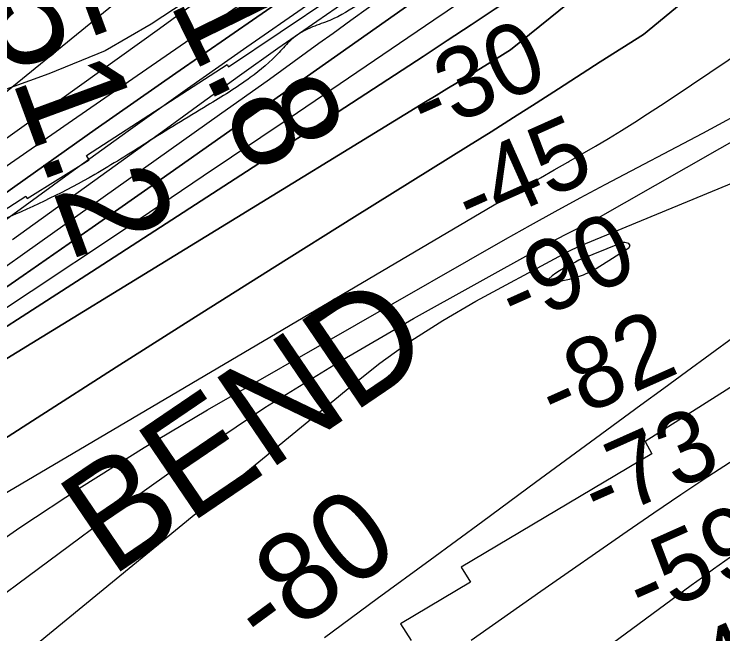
# Model space of a CAD drawing. Extents: x 3297753 to 3335611, y 652252 to 677623.
# Drawn here: x 3315180 to 3315848, y 659234 to 659818 of the extents above; entities that cross this region are included whole.
import ezdxf

# ---------------------------------------------------------------- set-up
doc = ezdxf.new("R2010")
doc.units = 0
for name, color, linetype in [('V-RIVR-EDGE', 7, 'Continuous'), ('V-RIVR-RANG', 7, 'Continuous'), ('V-RRAP-RVMT', 7, 'Continuous'), ('V-RRAP-RVMT-IDEN', 7, 'Continuous'), ('V-SITE-VEGE', 7, 'Continuous'), ('V-SURV-IDEN', 7, 'Continuous'), ('V-TOPO-DPTH', 7, 'Continuous'), ('V-TOPO-MAJR', 7, 'Continuous'), ('V-TOPO-MINR', 7, 'Continuous'), ('V-TOPO-MINR-IDEN', 7, 'Continuous'), ('V-TOPO-WATR', 7, 'Continuous')]:
    doc.layers.add(name, color=color, linetype=linetype)

msp = doc.modelspace()

# ---------------------------------------------------------------- linework, layer by layer
at = {"layer": 'V-RIVR-EDGE'}
msp.add_spline([(3319472.94, 662096.79), (3319451.36, 662084.83), (3319431.44, 662073.27), (3319412.76, 662065.44), (3319386.64, 662059.7), (3319355.13, 662056.05), (3319321.53, 662047.43), (3319286.69, 662035.91), (3319261.79, 662024.37), (3319253.91, 662022.31), (3319243.96, 662022.34), (3319236.91, 662020.28), (3319220.3, 662007.06), (3319214.06, 661999.2), (3319197.88, 661992.61), (3319174.65, 661985.21), (3319135.25, 661974.53), (3319095.84, 661962.6), (3319061.83, 661950.67), (3319035.69, 661940.78), (3319017.02, 661932.54), (3319004.15, 661925.11), (3318977.6, 661914.4), (3318949.4, 661908.67), (3318929.07, 661903.33), (3318893.41, 661894.3), (3318836.17, 661878.69), (3318802.16, 661869.66), (3318784.32, 661864.31), (3318761.1, 661859.4), (3318735.37, 661848.27), (3318707.16, 661836.32), (3318683.94, 661831.82), (3318667.77, 661829.78), (3318647.86, 661824.86), (3318612.18, 661812.51), (3318583.56, 661801.39), (3318550.78, 661789.45), (3318517.19, 661780.83), (3318486.91, 661770.55), (3318459.1, 661757.77), (3318437.11, 661748.7), (3318401.09, 661732.56), (3318376.27, 661719.66), (3318350.33, 661712.4), (3318322.69, 661702.89), (3318295.62, 661690.56), (3318275.88, 661686.66), (3318257.84, 661681.07), (3318243.73, 661673.22), (3318214.4, 661661.46), (3318180.55, 661645.76), (3318148.4, 661630.07), (3318131.47, 661619.4), (3318111.14, 661604.8), (3318079.51, 661575.01), (3318056.38, 661560.42), (3318032.66, 661542.45), (3318016.3, 661532.35), (3317961.53, 661489.66), (3317862.74, 661415.52), (3317830, 661391.93), (3317829.43, 661388.56), (3317827.16, 661382.93), (3317810.8, 661375.64), (3317785.97, 661359.92), (3317761.13, 661342.52), (3317743.62, 661322.84), (3317726.09, 661300.91), (3317708.57, 661278.97), (3317696.72, 661270.55), (3317673.58, 661255.39), (3317601.32, 661201.48), (3317560.67, 661171.71), (3317529.07, 661153.2), (3317513.82, 661140.27), (3317483.9, 661117.24), (3317464.15, 661105.46), (3317423.52, 661083.02), (3317409.43, 661079.11), (3317401.54, 661079.13), (3317375.02, 661065.67), (3317364.3, 661058.94), (3317348.5, 661051.09), (3317330.46, 661046.62), (3317307.32, 661033.16), (3317289.27, 661024.75), (3317263.88, 661012.42), (3317240.77, 661008.53), (3317230.05, 661004.05), (3317228.35, 661000.11), (3317221.59, 660998.43), (3317196.21, 660991.17), (3317170.27, 660981.66), (3317149.41, 660978.33), (3317103.16, 660960.97), (3317073.27, 660949.78), (3317034.34, 660929.59), (3316995.97, 660909.96), (3316948.02, 660886.98), (3316914.74, 660873.53), (3316885.97, 660860.65), (3316880.89, 660856.15), (3316871.29, 660848.28), (3316865.65, 660846.61), (3316855.51, 660846.63), (3316850.44, 660846.65), (3316844.22, 660840.46), (3316839.71, 660839.91), (3316835.77, 660840.48), (3316830.69, 660836.55), (3316818.84, 660828.69), (3316813.76, 660828.14), (3316808.13, 660827.03), (3316803.62, 660827.04), (3316796.84, 660818.6), (3316784.98, 660809.62), (3316774.82, 660802.88), (3316771.42, 660796.13), (3316765.18, 660779.24), (3316755.55, 660759.54), (3316745.94, 660744.35), (3316732.38, 660728.61), (3316712.63, 660717.95), (3316683.85, 660703.37), (3316676.52, 660701.13), (3316664.67, 660695.53), (3316651.68, 660680.34), (3316633.05, 660666.87), (3316616.12, 660656.2), (3316590.15, 660637.11), (3316544.42, 660603.41), (3316510, 660580.96), (3316472.73, 660551.75), (3316428.71, 660523.12), (3316390.32, 660495.6), (3316363.8, 660477.64), (3316349.69, 660469.78), (3316341.23, 660464.73), (3316335.03, 660464.75), (3316325.45, 660464.77), (3316313.61, 660461.42), (3316289.93, 660456.97), (3316257.21, 660443.53), (3316237.47, 660436.25), (3316207.01, 660423.93), (3316177.1, 660405.41), (3316154.53, 660393.07), (3316131.95, 660375.09), (3316110.5, 660362.19), (3316095.27, 660353.21), (3316080.02, 660338.03), (3316051.22, 660312.74), (3316013.92, 660270.58), (3315988.5, 660245.84), (3315960.26, 660217.18), (3315939.93, 660200.89), (3315925.81, 660185.14), (3315911.13, 660173.91), (3315895.32, 660159.86), (3315882.88, 660145.8), (3315867.63, 660130.06), (3315849.01, 660119.97), (3315837.71, 660109.29), (3315808.9, 660080.06), (3315786.88, 660062.08), (3315758.09, 660038.49), (3315733.81, 660018.83), (3315725.32, 660002.51), (3315692.01, 659976.67), (3315659.82, 659949.14), (3315603.36, 659904.2), (3315571.16, 659873.28), (3315569.47, 659873.29), (3315558.76, 659868.81), (3315547.47, 659863.2), (3315527.7, 659844.09), (3315506.25, 659828.37), (3315477.47, 659812.1), (3315461.12, 659805.94), (3315440.8, 659793.59), (3315429.5, 659781.79), (3315402.4, 659758.19), (3315361.76, 659731.8), (3315304.2, 659696.45), (3315255.66, 659666.7), (3315169.91, 659624.65), (3315140.01, 659611.76), (3315123.65, 659603.35), (3315098.82, 659588.76), (3315044.63, 659551.14), (3314989.87, 659507.33), (3314954.29, 659474.73), (3314933.97, 659462.39), (3314926.06, 659452.83), (3314915.88, 659440.45), (3314897.81, 659423.59), (3314866.75, 659396.06), (3314844.73, 659376.39), (3314848.66, 659370.75), (3314824.95, 659355.03), (3314801.82, 659342.69), (3314762.32, 659320.81), (3314730.16, 659303.42), (3314710.97, 659290.51), (3314664.68, 659256.25), (3314628.56, 659235.49), (3314603.16, 659218.09), (3314584.55, 659209.68), (3314564.82, 659208.04), (3314555.8, 659204.68), (3314546.76, 659196.25), (3314528.11, 659174.88), (3314492.47, 659118.62), (3314473.82, 659095), (3314450.67, 659074.77), (3314428.65, 659060.18), (3314423, 659054.56), (3314416.22, 659044.43), (3314398.14, 659027.57), (3314375.56, 659007.9), (3314366.53, 659005.11), (3314353.57, 659002.32), (3314347.36, 658997.27), (3314346.77, 658988.82), (3314351.26, 658983.17), (3314350.68, 658974.16), (3314342.76, 658961.78), (3314329.22, 658955.05), (3314311.71, 658940.44), (3314310, 658930.31), (3314294.2, 658921.89), (3314283.48, 658914.59), (3314276.12, 658903.91), (3314272.72, 658896.02), (3314237.73, 658871.32), (3314206.69, 658853.36), (3314198.23, 658851.13), (3314192.03, 658850.58), (3314180.19, 658846.1), (3314172.28, 658836.54), (3314164.36, 658823.6), (3314142.35, 658810.13), (3314120.89, 658792.72), (3314097.19, 658778.69), (3314086.46, 658769.14), (3314082.5, 658762.95), (3314080.22, 658754.5), (3314072.33, 658750.01), (3314036.79, 658734.32), (3314006.33, 658722), (3313997.3, 658716.39), (3313939.72, 658673.71), (3313888.34, 658634.95), (3313863.5, 658615.29), (3313820.61, 658586.66), (3313772.64, 658558.04), (3313732, 658532.78), (3313718.46, 658524.37), (3313711.13, 658521.57), (3313702.68, 658521.59), (3313693.09, 658518.79), (3313674.48, 658511.51), (3313646.82, 658494.68), (3313626.5, 658478.95), (3313619.73, 658475.02), (3313610.12, 658464.34), (3313605.01, 658449.14), (3313597.11, 658444.65), (3313577.92, 658428.92), (3313554.76, 658407.56), (3313537.8, 658387.32), (3313525.35, 658364.25), (3313506.11, 658331.61), (3313489.72, 658309.68)], degree=3, dxfattribs=at)
at = {"layer": 'V-RRAP-RVMT'}
for p, q in [((3315381.8, 659768.24), (3315483.41, 659836.67)), ((3315248.05, 659684.59), (3315380.46, 659770.34)), ((3315380.46, 659770.34), (3315381.8, 659768.24)), ((3315250.58, 659680.48), (3315248.05, 659684.59)), ((3315192.09, 659644.19), (3315250.58, 659680.48)), ((3315021.87, 659536.7), (3315190.7, 659646.34)), ((3315190.7, 659646.34), (3315192.09, 659644.19)), ((3315950.59, 659526.86), (3315774.5, 659414.98)), ((3315774.5, 659414.98), (3315780.95, 659403.29)), ((3315780.95, 659403.29), (3315601.19, 659296.45)), ((3315601.19, 659296.45), (3315609.88, 659282.42)), ((3315609.88, 659282.42), (3315543.89, 659243.26)), ((3315543.89, 659243.26), (3315554.13, 659227.38))]:
    msp.add_line(p, q, dxfattribs=at)
at = {"layer": 'V-SITE-VEGE'}
msp.add_lwpolyline([(3315624.47, 660056.3), (3315383.96, 659856.34), (3315361.96, 659843.57), (3315309.08, 659808.59), (3315265.44, 659783.43), (3315212.53, 659761.66), (3315157.35, 659742.02)], dxfattribs=at)
at = {"layer": 'V-TOPO-DPTH'}
for points in [[(3314953.77, 659382.71), (3315252.63, 659575.1), (3315312.43, 659613.68), (3315372.18, 659652.33), (3315431.86, 659691.1), (3315491.49, 659729.94), (3315565.28, 659778.1), (3315587.95, 659792.96), (3315610.57, 659807.89), (3315633.14, 659822.9), (3315655.67, 659837.98), (3315721.94, 659882.52), (3316262.94, 660327.22), (3316286.68, 660343.9), (3316310.43, 660360.55), (3316334.21, 660377.16), (3316891.45, 660780.03)], [(3316891.45, 660780.03), (3316334.21, 660377.16), (3316310.43, 660360.55), (3316286.68, 660343.9), (3316262.94, 660327.22), (3315721.94, 659882.52), (3315655.67, 659837.98), (3315633.14, 659822.9), (3315610.57, 659807.89), (3315587.95, 659792.96), (3315565.28, 659778.1), (3315491.49, 659729.94), (3315431.86, 659691.1), (3315372.18, 659652.33), (3315312.43, 659613.68), (3315252.63, 659575.1), (3314953.77, 659382.71)], [(3316812.25, 660763.7), (3316305.76, 660404.28), (3316305.19, 660403.85), (3316301.19, 660400.87), (3316299.27, 660399.51), (3316296.19, 660397.34), (3316293.11, 660395.15), (3315855.8, 660039.96), (3315832.59, 660022.84), (3315611.09, 659868.46), (3315607.21, 659865.79), (3315605.25, 659864.47), (3315601.33, 659861.85), (3315597.45, 659859.17), (3315595.52, 659857.81), (3315592.25, 659855.46), (3315590.67, 659854.34), (3315587.51, 659852.09), (3315585.92, 659850.97), (3315318.35, 659662.28), (3315253.45, 659616.8), (3315188.38, 659571.58), (3315123.05, 659526.74)], [(3315123.05, 659526.74), (3315188.38, 659571.58), (3315253.45, 659616.8), (3315318.35, 659662.28), (3315585.92, 659850.97), (3315587.51, 659852.09), (3315590.67, 659854.34), (3315592.25, 659855.46), (3315595.52, 659857.81), (3315597.45, 659859.17), (3315601.33, 659861.85), (3315605.25, 659864.47), (3315607.21, 659865.79), (3315611.09, 659868.46), (3315832.59, 660022.84), (3315855.8, 660039.96), (3316293.11, 660395.15), (3316296.19, 660397.34), (3316299.27, 660399.51), (3316301.19, 660400.87), (3316305.19, 660403.85), (3316305.76, 660404.28), (3316812.25, 660763.7)], [(3314946.12, 659354.51), (3315567.61, 659735.18), (3315577.61, 659741.3), (3315587.63, 659747.42), (3315597.65, 659753.51), (3315607.68, 659759.6), (3315617.7, 659765.71), (3315627.69, 659771.85), (3315637.65, 659778.05), (3315647.59, 659784.29), (3316259.36, 660277.93), (3316263.28, 660281.71), (3316267.33, 660285.33), (3316271.58, 660288.72), (3316275.97, 660291.95), (3316307.45, 660313.82), (3316315.74, 660319.57), (3316324.04, 660325.3), (3316332.35, 660331.03), (3316340.67, 660336.74), (3316818.8, 660699.91)], [(3316818.8, 660699.91), (3316340.67, 660336.74), (3316332.35, 660331.03), (3316324.04, 660325.3), (3316315.74, 660319.57), (3316307.45, 660313.82), (3316275.97, 660291.95), (3316271.58, 660288.72), (3316267.33, 660285.33), (3316263.28, 660281.71), (3316259.36, 660277.93), (3315647.59, 659784.29), (3315637.65, 659778.05), (3315627.69, 659771.85), (3315617.7, 659765.71), (3315607.68, 659759.6), (3315597.65, 659753.51), (3315587.63, 659747.42), (3315577.61, 659741.3), (3315567.61, 659735.18), (3314946.12, 659354.51)], [(3316393.47, 660519.95), (3316326.32, 660473.83), (3316303.67, 660458.43), (3316280.93, 660443.17), (3316258.05, 660428.11), (3316235.08, 660413.19), (3315760.98, 660019.04), (3315746.23, 660007.34), (3315731.07, 659996.13), (3315630.41, 659925.53), (3315602.71, 659906.17), (3315574.97, 659886.88), (3315547.16, 659867.69), (3315519.3, 659848.56), (3315501.59, 659836.44), (3315464.96, 659811.15), (3315428.48, 659785.64), (3315392.23, 659759.81), (3315356.12, 659733.77), (3315323.44, 659709.99), (3315275.09, 659674.94), (3315226.66, 659640.01), (3315178.1, 659605.26)], [(3316393.47, 660519.95), (3316326.32, 660473.83), (3316303.67, 660458.43), (3316280.93, 660443.17), (3316258.05, 660428.11), (3316235.08, 660413.19), (3315760.98, 660019.04), (3315746.23, 660007.34), (3315731.07, 659996.13), (3315630.41, 659925.53), (3315602.71, 659906.17), (3315574.97, 659886.88), (3315547.16, 659867.69), (3315519.3, 659848.56), (3315501.59, 659836.44), (3315464.96, 659811.15), (3315428.48, 659785.64), (3315392.23, 659759.81), (3315356.12, 659733.77), (3315323.44, 659709.99), (3315275.09, 659674.94), (3315226.66, 659640.01), (3315178.1, 659605.26)], [(3315105.06, 659601.47), (3315180.53, 659655.43), (3315256.21, 659709.1), (3315332.2, 659762.32), (3315408.4, 659815.26), (3315535.71, 659903.15), (3315548.39, 659911.94), (3315561.05, 659920.76), (3315573.67, 659929.63), (3315586.27, 659938.54), (3315630.78, 659970.1), (3315637.62, 659975.2), (3315644.28, 659980.51), (3315650.68, 659986.13), (3315656.9, 659991.95), (3316254.04, 660467.92), (3316261.92, 660472.69), (3316269.76, 660477.52), (3316277.54, 660482.45), (3316285.29, 660487.42)], [(3315001.87, 659309.27), (3315201.42, 659437.47), (3315275.97, 659485.14), (3315350.64, 659532.62), (3315425.5, 659579.79), (3315500.49, 659626.77), (3315608.03, 659693.83), (3315629.32, 659707.16), (3315650.57, 659720.55), (3315671.76, 659734.03), (3315692.91, 659747.57), (3315732.23, 659772.85), (3315773.11, 659798.91), (3316400.01, 660314.95), (3316404.25, 660320.6), (3316408.79, 660325.97), (3316413.78, 660330.92), (3316419.08, 660335.6), (3316424.63, 660340.02), (3316430.24, 660344.38), (3316435.92, 660348.64), (3316441.65, 660352.83)], [(3316441.65, 660352.83), (3316435.92, 660348.64), (3316430.24, 660344.38), (3316424.63, 660340.02), (3316419.08, 660335.6), (3316413.78, 660330.92), (3316408.79, 660325.97), (3316404.25, 660320.6), (3316400.01, 660314.95), (3315773.11, 659798.91), (3315732.23, 659772.85), (3315692.91, 659747.57), (3315671.76, 659734.03), (3315650.57, 659720.55), (3315629.32, 659707.16), (3315608.03, 659693.83), (3315500.49, 659626.77), (3315425.5, 659579.79), (3315350.64, 659532.62), (3315275.97, 659485.14), (3315201.42, 659437.47), (3315001.87, 659309.27)]]:
    msp.add_lwpolyline(points, dxfattribs=at)
at = {"layer": 'V-TOPO-MAJR'}
for points in [[(3316221.03, 660564.65), (3315545.19, 660050.47), (3315529.9, 660036.32), (3315523.02, 660030.17), (3315516, 660024.19), (3315508.77, 660018.47), (3315501.4, 660012.92), (3315022.88, 659623.25), (3314997.3, 659603.95), (3314971.52, 659584.94), (3314945.43, 659566.36), (3314919.13, 659548.06), (3314892.72, 659529.92), (3314866.35, 659511.71), (3314840.07, 659493.39), (3314813.83, 659474.99), (3314449.83, 659218.59), (3314385.65, 659170.92), (3314323.18, 659121.21)], [(3315037.27, 659287.58), (3315649.97, 659648.56), (3315662.88, 659656.11), (3315675.82, 659663.63), (3315688.79, 659671.07), (3315701.8, 659678.47), (3315702.63, 659678.94), (3315715.19, 659686.14), (3315727.7, 659693.43), (3315740.12, 659700.88), (3315752.48, 659708.42), (3315764.76, 659716.1), (3315776.97, 659723.88), (3315789.09, 659731.81), (3315801.15, 659739.83), (3315904.65, 659809.55)]]:
    msp.add_lwpolyline(points, dxfattribs=at)
at = {"layer": 'V-TOPO-MINR'}
for points in [[(3316891.45, 660780.03), (3316334.21, 660377.16), (3316310.43, 660360.55), (3316286.68, 660343.9), (3316262.94, 660327.22), (3315721.94, 659882.52), (3315655.67, 659837.98), (3315633.14, 659822.9), (3315610.57, 659807.89), (3315587.95, 659792.96), (3315565.28, 659778.1), (3315491.49, 659729.94), (3315431.86, 659691.1), (3315372.18, 659652.33), (3315312.43, 659613.68), (3315252.63, 659575.1), (3314953.77, 659382.71)], [(3316812.25, 660763.7), (3316305.76, 660404.28), (3316305.19, 660403.85), (3316301.19, 660400.87), (3316299.27, 660399.51), (3316296.19, 660397.34), (3316293.11, 660395.15), (3315855.8, 660039.96), (3315832.59, 660022.84), (3315611.09, 659868.46), (3315607.21, 659865.79), (3315605.25, 659864.47), (3315601.33, 659861.85), (3315597.45, 659859.17), (3315595.52, 659857.81), (3315592.25, 659855.46), (3315590.67, 659854.34), (3315587.51, 659852.09), (3315585.92, 659850.97), (3315318.35, 659662.28), (3315253.45, 659616.8), (3315188.38, 659571.58), (3315123.05, 659526.74)], [(3316818.8, 660699.91), (3316340.67, 660336.74), (3316332.35, 660331.03), (3316324.04, 660325.3), (3316315.74, 660319.57), (3316307.45, 660313.82), (3316275.97, 660291.95), (3316271.58, 660288.72), (3316267.33, 660285.33), (3316263.28, 660281.71), (3316259.36, 660277.93), (3315647.59, 659784.29), (3315637.65, 659778.05), (3315627.69, 659771.85), (3315617.7, 659765.71), (3315607.68, 659759.6), (3315597.65, 659753.51), (3315587.63, 659747.42), (3315577.61, 659741.3), (3315567.61, 659735.18), (3314946.12, 659354.51)], [(3316434.34, 660526.88), (3316321.67, 660446.08), (3316304.79, 660434.07), (3316287.85, 660422.14), (3315800.56, 660023.5), (3315781.27, 660009.31), (3315615.61, 659893.92), (3315598.69, 659882.17), (3315581.74, 659870.47), (3315564.76, 659858.82), (3315547.74, 659847.21), (3315530.77, 659835.55), (3315513.86, 659823.78), (3315497.08, 659811.85), (3315480.37, 659799.81), (3315467.09, 659790.15), (3315443.76, 659773.24), (3315420.4, 659756.39), (3315396.97, 659739.62), (3315373.5, 659722.92), (3315203.83, 659602.62), (3315156.79, 659569.42)], [(3316205.9, 660519.32), (3315620.59, 660073.28), (3315615.83, 660067.99), (3315572.39, 660021.67), (3315553.47, 660001.91), (3315534.29, 659982.42), (3315514.7, 659963.34), (3315494.84, 659944.52), (3315474.52, 659926.21), (3315453.87, 659908.3), (3315432.72, 659890.99), (3315411.22, 659874.08), (3315409.07, 659872.44), (3315386.17, 659855.12), (3315363.16, 659837.94), (3315339.99, 659820.98), (3315316.72, 659804.17), (3315165.54, 659696.04)], [(3316352.53, 660512.41), (3316304.96, 660480.74), (3316290.04, 660470.92), (3316275.06, 660461.2), (3316259.98, 660451.64), (3316244.84, 660442.18), (3315722.93, 660018.19), (3315712.93, 660008.8), (3315702.64, 659999.77), (3315691.92, 659991.25), (3315680.92, 659983.07), (3315608.54, 659932.01), (3315588.33, 659917.8), (3315568.08, 659903.64), (3315547.79, 659889.55), (3315527.46, 659875.51), (3315455.36, 659825.9), (3315399.11, 659786.87), (3315343.07, 659747.54), (3315287.35, 659707.77), (3315231.84, 659667.7), (3315072.49, 659551.73)], [(3316262.86, 660491.57), (3315595.35, 659970.44), (3315593.1, 659968.04), (3315590.79, 659965.69), (3315588.38, 659963.43), (3315585.91, 659961.26), (3315583.33, 659959.21), (3315580.7, 659957.23), (3315563.66, 659945.1), (3315558.78, 659941.64), (3315553.89, 659938.19), (3315548.98, 659934.76), (3315544.06, 659931.35), (3315304.72, 659766.2), (3315234.66, 659717.75), (3315164.67, 659669.2)], [(3316285.29, 660487.42), (3316277.54, 660482.45), (3316269.76, 660477.52), (3316261.92, 660472.69), (3316254.04, 660467.92), (3315656.9, 659991.95), (3315650.68, 659986.13), (3315644.28, 659980.51), (3315637.62, 659975.2), (3315630.78, 659970.1), (3315586.27, 659938.54), (3315573.67, 659929.63), (3315561.05, 659920.76), (3315548.39, 659911.94), (3315535.71, 659903.15), (3315408.4, 659815.26), (3315332.2, 659762.32), (3315256.21, 659709.1), (3315180.53, 659655.43), (3315105.06, 659601.47)], [(3315128.04, 659294.06), (3315185.21, 659333.87), (3315243.16, 659372.48), (3315302.28, 659409.26), (3315362.18, 659444.84), (3315643.08, 659605.82), (3315666.4, 659619.02), (3315689.83, 659632.04), (3315713.4, 659644.8), (3315737.07, 659657.38), (3315829.14, 659705.67), (3315877.82, 659732.06), (3315925.98, 659759.34), (3315973.36, 659787.94), (3316020.23, 659817.43), (3316391.46, 660040.32), (3316406.29, 660047.52), (3316421.21, 660054.53), (3316795.58, 660464.55)], [(3316290.16, 660369.45), (3315758.1, 659938.87), (3315743.78, 659928.56), (3315729.34, 659918.4), (3315714.84, 659908.35), (3315700.29, 659898.36), (3315685.75, 659888.35), (3315671.23, 659878.32), (3315656.72, 659868.27), (3315625.44, 659846.57), (3315612.94, 659837.93), (3315600.42, 659829.31), (3315587.87, 659820.73), (3315575.3, 659812.18), (3315438.93, 659719.69), (3315358.06, 659665.07), (3315277.05, 659610.66), (3315195.84, 659556.55), (3315114.49, 659502.64)], [(3316441.65, 660352.83), (3316435.92, 660348.64), (3316430.24, 660344.38), (3316424.63, 660340.02), (3316419.08, 660335.6), (3316413.78, 660330.92), (3316408.79, 660325.97), (3316404.25, 660320.6), (3316400.01, 660314.95), (3315773.11, 659798.91), (3315732.23, 659772.85), (3315692.91, 659747.57), (3315671.76, 659734.03), (3315650.57, 659720.55), (3315629.32, 659707.16), (3315608.03, 659693.83), (3315500.49, 659626.77), (3315425.5, 659579.79), (3315350.64, 659532.62), (3315275.97, 659485.14), (3315201.42, 659437.47), (3315001.87, 659309.27)], [(3315073.36, 659199.39), (3315281.86, 659354.11), (3315348.43, 659401.5), (3315416.16, 659447.09), (3315485.65, 659489.97), (3315556.29, 659531.04), (3315673.53, 659596.13), (3315686.48, 659603.19), (3315699.51, 659610.14), (3315712.63, 659616.89), (3315725.82, 659623.51), (3316404.86, 660010.62), (3316408.62, 660013.25), (3316412.3, 660015.98), (3316416.07, 660018.57), (3316420.08, 660020.78), (3316429.06, 660025.17), (3316430.16, 660025.68), (3316432.42, 660026.6), (3316433.56, 660027.01), (3316460.71, 660036.12)], [(3315093.96, 659136.63), (3315485.38, 659457.4), (3315496.4, 659466.61), (3315524.65, 659488.84), (3315553.71, 659509.88), (3315583.97, 659529.14), (3315615.04, 659547.22), (3315693.22, 659589.62), (3315699.46, 659592.87), (3315705.75, 659595.99), (3315712.14, 659598.92), (3315718.6, 659601.7), (3316015.49, 659724.41), (3316029.74, 659728.15), (3316043.87, 659729.4)], [(3316520.75, 659722.3), (3316376.26, 659632.46), (3316300.55, 659585.4), (3316224.83, 659538.35), (3316149.11, 659491.32), (3316073.37, 659444.29), (3315942.06, 659362.77), (3315931.99, 659356.5), (3315921.94, 659350.2), (3315911.91, 659343.87), (3315901.89, 659337.51), (3315891.93, 659331.07), (3315882.02, 659324.54), (3315872.21, 659317.88), (3315862.45, 659311.13), (3315860.5, 659309.76), (3315849.83, 659302.23), (3315839.21, 659294.64), (3315828.63, 659286.98), (3315818.09, 659279.28), (3315682.9, 659179.77)], [(3315755.42, 659602.83), (3315753.53, 659602.65), (3315751.62, 659602.15), (3315712.26, 659585.88), (3315708.89, 659584.28), (3315697.51, 659578.1), (3315693.89, 659575.98), (3315690.37, 659573.71), (3315687.02, 659571.21), (3315683.76, 659568.55), (3315683.2, 659567.07), (3315683.23, 659565.88), (3315684.15, 659565.13), (3315685.68, 659564.67), (3315703.4, 659568.22), (3315709.98, 659569.93), (3315716.38, 659572.09), (3315722.5, 659574.93), (3315728.44, 659578.24), (3315759.35, 659597.74), (3315760.45, 659599.85), (3315759.16, 659601.85), (3315755.42, 659602.83)], [(3315858.29, 659513.41), (3315813.74, 659480.86), (3315792.21, 659465.11), (3315770.68, 659449.35), (3315749.17, 659433.57), (3315727.67, 659417.78), (3315671.22, 659376.29), (3315621.51, 659339.74), (3315571.8, 659303.18), (3315522.1, 659266.61), (3315472.4, 659230.03)], [(3315859.4, 659398.55), (3315833.75, 659381.75), (3315808.21, 659364.79), (3315782.85, 659347.57), (3315757.6, 659330.18), (3315676.33, 659273.6), (3315610.68, 659227.58)]]:
    msp.add_lwpolyline(points, dxfattribs=at)
at = {"layer": 'V-TOPO-WATR'}
msp.add_lwpolyline([(3316393.47, 660519.95), (3316326.32, 660473.83), (3316303.67, 660458.43), (3316280.93, 660443.17), (3316258.05, 660428.11), (3316235.08, 660413.19), (3315760.98, 660019.04), (3315746.23, 660007.34), (3315731.07, 659996.13), (3315630.41, 659925.53), (3315602.71, 659906.17), (3315574.97, 659886.88), (3315547.16, 659867.69), (3315519.3, 659848.56), (3315501.59, 659836.44), (3315464.96, 659811.15), (3315428.48, 659785.64), (3315392.23, 659759.81), (3315356.12, 659733.77), (3315323.44, 659709.99), (3315275.09, 659674.94), (3315226.66, 659640.01), (3315178.1, 659605.26)], dxfattribs=at)

# ---------------------------------------------------------------- texts
at = {"layer": 'V-RIVR-RANG'}
for s, p in [('-30', (3315568.31, 659702.02)), ('-45', (3315611.44, 659611.77)), ('-90', (3315652.65, 659520.65)), ('-82', (3315690.49, 659428.03)), ('-73', (3315730.97, 659336.59)), ('-59', (3315773.14, 659245.9)), ('-49', (3315815.55, 659155.32))]:
    msp.add_text(s, height=67, rotation=24.02292, dxfattribs=at).set_placement(p)
at = {"layer": 'V-RRAP-RVMT-IDEN'}
msp.add_text('BEND', height=100, rotation=34.18125, dxfattribs=at).set_placement((3315270.98, 659286.4))
at = {"layer": 'V-SURV-IDEN'}
for s, rotation, p in [('4388+41.8', 296.10936, (3315127.26, 660233.42)), ('4389+51.2', 290.22211, (3315021.53, 660179.13))]:
    msp.add_text(s, height=100, rotation=rotation, dxfattribs=at).set_placement(p)
at = {"layer": 'V-TOPO-MINR-IDEN'}
msp.add_text('-80', height=83, rotation=36.35448, dxfattribs=at).set_placement((3315417.21, 659215.17))

doc.saveas('drawing.dxf')
